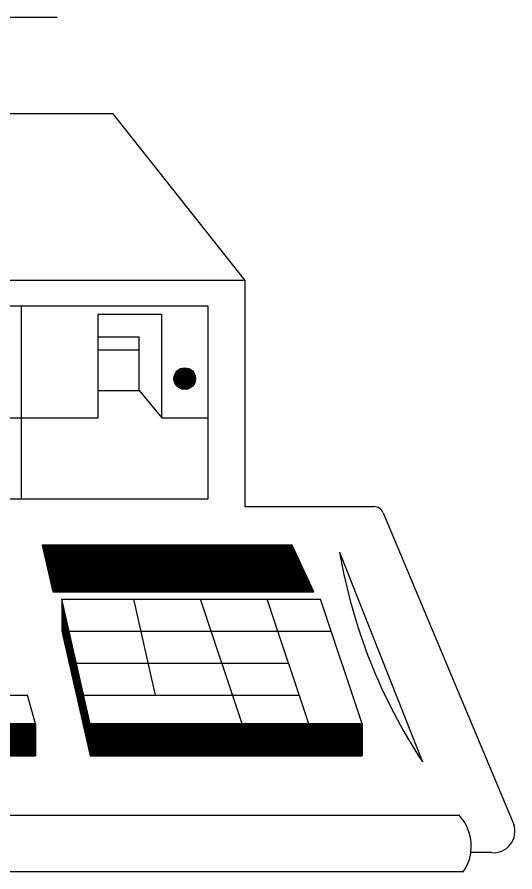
# Model space of a CAD drawing. Extents: x 0 to 320, y -4 to 473.
# Drawn here: x 32.153 to 32.638, y 0.988 to 1.82 of the extents above; entities that cross this region are included whole.
import ezdxf

# ---------------------------------------------------------------- set-up
doc = ezdxf.new("R2010")
doc.units = 0
doc.layers.add('Level 25', color=7, linetype='Continuous')
doc.layers.add('Level 50', color=7, linetype='Continuous')

msp = doc.modelspace()

# ---------------------------------------------------------------- linework, layer by layer
at = {"layer": 'Level 25'}
for p, q in [((31.06999, 1.8201), (32.19199, 1.8201)), ((32.24611, 1.72585), (32.37461, 1.56373)), ((32.37461, 1.56373), (31.63099, 1.56373)), ((32.37461, 1.56373), (32.37461, 1.34348)), ((32.15736, 1.35073), (32.15736, 1.53885)), ((32.23174, 1.42985), (32.23174, 1.53073)), ((32.23174, 1.53073), (32.29386, 1.53073)), ((32.29386, 1.42985), (32.29386, 1.53073)), ((32.23174, 1.50885), (32.27186, 1.50885)), ((32.27186, 1.45648), (32.27186, 1.50885)), ((32.23174, 1.49623), (32.27186, 1.49623)), ((32.30711, 1.4731), (32.32549, 1.4731)), ((32.30761, 1.47423), (32.32486, 1.47423)), ((32.30849, 1.4751), (32.32399, 1.4751)), ((32.30936, 1.4761), (32.32299, 1.4761)), ((32.31074, 1.4771), (32.32161, 1.4771)), ((32.31311, 1.47798), (32.31949, 1.47798)), ((32.30574, 1.4681), (32.32674, 1.4681)), ((32.30586, 1.46923), (32.32661, 1.46923)), ((32.30586, 1.46723), (32.32674, 1.46723)), ((32.30599, 1.47023), (32.32649, 1.47023)), ((32.30599, 1.46623), (32.32649, 1.46623)), ((32.30611, 1.46523), (32.32636, 1.46523)), ((32.30624, 1.4711), (32.32636, 1.4711)), ((32.30649, 1.4721), (32.32586, 1.4721)), ((32.23174, 1.45648), (32.27186, 1.45648)), ((32.27186, 1.45648), (32.29386, 1.42985)), ((32.30649, 1.46423), (32.32586, 1.46423)), ((32.30699, 1.46323), (32.32549, 1.46323)), ((32.30749, 1.46223), (32.32499, 1.46223)), ((32.30836, 1.46123), (32.32411, 1.46123)), ((32.30924, 1.46035), (32.32311, 1.46035)), ((32.31061, 1.45935), (32.32199, 1.45935)), ((32.31261, 1.45823), (32.31986, 1.45823)), ((32.12974, 1.42985), (32.23174, 1.42985)), ((32.29386, 1.42985), (32.33861, 1.42985)), ((32.37461, 1.34348), (32.50024, 1.34348)), ((32.50949, 1.33735), (32.63661, 1.0341)), ((32.17736, 1.30598), (32.18774, 1.26048)), ((32.17736, 1.30598), (32.42074, 1.30598)), ((32.17761, 1.30548), (32.42111, 1.30548)), ((32.17774, 1.30448), (32.42149, 1.30448)), ((32.17799, 1.3036), (32.42199, 1.3036)), ((32.17824, 1.3026), (32.42249, 1.3026)), ((32.17836, 1.3016), (32.42286, 1.3016)), ((32.17861, 1.30048), (32.42324, 1.30048)), ((32.17899, 1.2996), (32.42386, 1.2996)), ((32.17911, 1.2986), (32.42424, 1.2986)), ((32.44186, 1.26048), (32.42074, 1.30598)), ((32.46699, 1.2991), (32.54786, 1.09498)), ((32.17936, 1.2976), (32.42461, 1.2976)), ((32.17949, 1.29673), (32.42524, 1.29673)), ((32.17974, 1.2956), (32.42561, 1.2956)), ((32.17999, 1.2946), (32.42611, 1.2946)), ((32.18011, 1.2936), (32.42661, 1.2936)), ((32.18049, 1.29273), (32.42699, 1.29273)), ((32.18074, 1.29173), (32.42736, 1.29173)), ((32.18086, 1.2906), (32.42799, 1.2906)), ((32.18111, 1.2896), (32.42836, 1.2896)), ((32.18136, 1.28873), (32.42874, 1.28873)), ((32.18149, 1.28773), (32.42936, 1.28773)), ((32.18186, 1.28673), (32.42974, 1.28673)), ((32.18199, 1.28573), (32.43024, 1.28573)), ((32.18224, 1.28473), (32.43074, 1.28473)), ((32.18249, 1.28373), (32.43111, 1.28373)), ((32.18274, 1.28273), (32.43149, 1.28273)), ((32.18286, 1.28185), (32.43211, 1.28185)), ((32.18324, 1.28073), (32.43249, 1.28073)), ((32.18336, 1.27973), (32.43286, 1.27973)), ((32.18361, 1.27885), (32.43349, 1.27885)), ((32.18386, 1.27785), (32.43386, 1.27785)), ((32.18399, 1.27685), (32.43424, 1.27685)), ((32.18424, 1.27573), (32.43486, 1.27573)), ((32.18449, 1.27485), (32.43524, 1.27485)), ((32.18474, 1.27385), (32.43561, 1.27385)), ((32.18499, 1.27285), (32.43624, 1.27285)), ((32.18524, 1.27198), (32.43661, 1.27198)), ((32.18536, 1.27085), (32.43699, 1.27085)), ((32.18561, 1.26985), (32.43761, 1.26985)), ((32.18586, 1.26885), (32.43799, 1.26885)), ((32.18611, 1.26798), (32.43836, 1.26798)), ((32.18636, 1.26698), (32.43899, 1.26698)), ((32.18649, 1.26585), (32.43936, 1.26585)), ((32.18674, 1.26485), (32.43974, 1.26485)), ((32.18699, 1.26398), (32.44036, 1.26398)), ((32.18724, 1.26298), (32.44074, 1.26298)), ((32.18749, 1.26198), (32.44111, 1.26198)), ((32.18774, 1.26098), (32.44174, 1.26098)), ((32.18774, 1.26048), (32.44186, 1.26048)), ((32.19649, 1.25348), (32.44861, 1.25348)), ((32.22411, 1.1321), (32.19649, 1.25348)), ((32.19649, 1.25348), (32.19649, 1.2221)), ((32.19649, 1.25273), (32.19661, 1.25273)), ((32.19649, 1.25173), (32.19699, 1.25173)), ((32.19649, 1.25073), (32.19711, 1.25073)), ((32.19649, 1.24973), (32.19736, 1.24973)), ((32.19649, 1.24885), (32.19761, 1.24885)), ((32.28786, 1.15998), (32.26649, 1.25348)), ((32.37199, 1.1321), (32.33161, 1.25348)), ((32.43699, 1.1321), (32.39661, 1.25348)), ((32.48911, 1.1321), (32.44861, 1.25348)), ((32.19649, 1.24773), (32.19774, 1.24773)), ((32.19649, 1.24673), (32.19799, 1.24673)), ((32.19649, 1.24585), (32.19824, 1.24585)), ((32.19649, 1.24485), (32.19849, 1.24485)), ((32.19649, 1.24385), (32.19874, 1.24385)), ((32.19649, 1.24273), (32.19886, 1.24273)), ((32.19649, 1.24185), (32.19911, 1.24185)), ((32.19649, 1.24085), (32.19936, 1.24085)), ((32.19649, 1.23985), (32.19961, 1.23985)), ((32.19649, 1.23898), (32.19986, 1.23898)), ((32.19649, 1.23785), (32.20011, 1.23785)), ((32.19649, 1.23685), (32.20024, 1.23685)), ((32.19649, 1.23585), (32.20049, 1.23585)), ((32.19649, 1.23498), (32.20061, 1.23498)), ((32.19649, 1.23398), (32.20099, 1.23398)), ((32.19649, 1.23285), (32.20124, 1.23285)), ((32.19649, 1.23185), (32.20136, 1.23185)), ((32.19649, 1.23098), (32.20161, 1.23098)), ((32.19649, 1.22998), (32.20186, 1.22998)), ((32.19649, 1.22898), (32.20199, 1.22898)), ((32.19649, 1.22798), (32.20236, 1.22798)), ((32.19649, 1.22698), (32.20261, 1.22698)), ((32.19649, 1.22598), (32.20274, 1.22598)), ((32.19649, 1.22498), (32.20299, 1.22498)), ((32.19649, 1.2241), (32.20311, 1.2241)), ((32.19649, 1.22298), (32.20336, 1.22298)), ((32.19649, 1.2221), (32.22411, 1.10073)), ((32.19649, 1.22198), (32.20374, 1.22198)), ((32.19686, 1.2211), (32.20386, 1.2211)), ((32.19699, 1.2201), (32.20411, 1.2201)), ((32.19724, 1.2191), (32.20436, 1.2191)), ((32.19749, 1.21798), (32.20449, 1.21798)), ((32.19761, 1.2171), (32.20474, 1.2171)), ((32.19786, 1.2161), (32.20511, 1.2161)), ((32.19799, 1.2151), (32.20524, 1.2151)), ((32.20349, 1.22223), (32.45899, 1.22223)), ((32.19836, 1.21423), (32.20549, 1.21423)), ((32.19861, 1.2131), (32.20574, 1.2131)), ((32.19886, 1.2121), (32.20586, 1.2121)), ((32.19899, 1.2111), (32.20611, 1.2111)), ((32.19924, 1.21023), (32.20624, 1.21023)), ((32.19936, 1.20923), (32.20661, 1.20923)), ((32.19974, 1.2081), (32.20686, 1.2081)), ((32.19999, 1.2071), (32.20699, 1.2071)), ((32.20011, 1.20623), (32.20724, 1.20623)), ((32.20036, 1.20523), (32.20749, 1.20523)), ((32.20049, 1.20423), (32.20761, 1.20423)), ((32.20074, 1.20323), (32.20799, 1.20323)), ((32.20111, 1.20223), (32.20824, 1.20223)), ((32.20136, 1.20123), (32.20836, 1.20123)), ((32.20149, 1.20023), (32.20861, 1.20023)), ((32.20174, 1.19935), (32.20874, 1.19935)), ((32.20186, 1.19823), (32.20899, 1.19823)), ((32.20211, 1.19723), (32.20936, 1.19723)), ((32.20249, 1.19635), (32.20949, 1.19635)), ((32.20261, 1.19535), (32.20974, 1.19535)), ((32.20286, 1.19435), (32.20999, 1.19435)), ((32.20299, 1.19323), (32.21011, 1.19323)), ((32.20324, 1.19235), (32.21036, 1.19235)), ((32.20349, 1.19135), (32.21074, 1.19135)), ((32.20386, 1.19035), (32.21086, 1.19035)), ((32.21074, 1.19123), (32.41736, 1.19123)), ((32.20399, 1.18948), (32.21111, 1.18948)), ((32.20424, 1.18835), (32.21124, 1.18835)), ((32.20436, 1.18735), (32.21149, 1.18735)), ((32.20461, 1.18635), (32.21174, 1.18635)), ((32.20486, 1.18548), (32.21211, 1.18548)), ((32.20511, 1.18448), (32.21224, 1.18448)), ((32.20536, 1.18335), (32.21249, 1.18335)), ((32.20549, 1.18235), (32.21261, 1.18235)), ((32.20574, 1.18148), (32.21286, 1.18148)), ((32.20599, 1.18048), (32.21311, 1.18048)), ((32.20624, 1.17948), (32.21336, 1.17948)), ((32.20649, 1.17848), (32.21361, 1.17848)), ((32.20674, 1.17748), (32.21374, 1.17748)), ((32.20686, 1.17648), (32.21399, 1.17648)), ((32.20711, 1.17548), (32.21424, 1.17548)), ((32.20736, 1.1746), (32.21449, 1.1746)), ((32.20749, 1.17348), (32.21474, 1.17348)), ((32.20786, 1.17248), (32.21499, 1.17248)), ((32.20799, 1.1716), (32.21511, 1.1716)), ((32.20824, 1.1706), (32.21536, 1.1706)), ((32.20849, 1.1696), (32.21561, 1.1696)), ((32.20874, 1.16848), (32.21574, 1.16848)), ((32.20886, 1.1676), (32.21611, 1.1676)), ((32.20924, 1.1666), (32.21624, 1.1666)), ((32.20936, 1.1656), (32.21649, 1.1656)), ((31.97149, 1.15998), (32.16299, 1.15998)), ((32.17074, 1.1321), (32.16299, 1.15998)), ((32.20961, 1.16473), (32.21674, 1.16473)), ((32.20986, 1.1636), (32.21699, 1.1636)), ((32.20999, 1.1626), (32.21711, 1.1626)), ((32.21024, 1.1616), (32.21749, 1.1616)), ((32.21061, 1.16073), (32.21761, 1.16073)), ((32.21074, 1.15973), (32.21786, 1.15973)), ((32.21099, 1.1586), (32.21811, 1.1586)), ((32.21124, 1.1576), (32.21824, 1.1576)), ((32.21786, 1.15998), (32.42761, 1.15998)), ((32.21136, 1.15673), (32.21849, 1.15673)), ((32.21161, 1.15573), (32.21861, 1.15573)), ((32.21174, 1.15473), (32.21899, 1.15473)), ((32.21211, 1.15373), (32.21924, 1.15373)), ((32.21236, 1.15273), (32.21949, 1.15273)), ((32.21249, 1.15173), (32.21961, 1.15173)), ((32.21274, 1.15073), (32.21986, 1.15073)), ((32.21299, 1.14985), (32.21999, 1.14985)), ((32.21311, 1.14873), (32.22036, 1.14873)), ((32.21349, 1.14773), (32.22061, 1.14773)), ((32.21374, 1.14685), (32.22074, 1.14685)), ((32.21386, 1.14585), (32.22099, 1.14585)), ((32.21411, 1.14485), (32.22111, 1.14485)), ((32.21424, 1.14373), (32.22136, 1.14373)), ((32.21449, 1.14285), (32.22174, 1.14285)), ((32.21486, 1.14185), (32.22199, 1.14185)), ((32.21499, 1.14085), (32.22211, 1.14085)), ((31.97761, 1.1321), (32.17074, 1.1321)), ((32.17074, 1.1321), (32.17074, 1.10073)), ((32.21524, 1.13998), (32.22236, 1.13998)), ((32.21549, 1.13885), (32.22249, 1.13885)), ((32.21561, 1.13785), (32.22274, 1.13785)), ((32.21586, 1.13685), (32.22311, 1.13685)), ((32.21624, 1.13598), (32.22324, 1.13598)), ((32.21636, 1.13498), (32.22349, 1.13498)), ((32.21661, 1.13385), (32.22374, 1.13385)), ((32.21674, 1.13285), (32.22386, 1.13285)), ((32.21699, 1.13198), (32.48911, 1.13198)), ((32.22411, 1.1321), (32.29324, 1.1321)), ((32.22411, 1.1321), (32.48911, 1.1321)), ((32.22411, 1.1321), (32.22411, 1.10073)), ((32.48911, 1.1321), (32.48911, 1.10073)), ((31.97149, 1.13185), (32.17074, 1.13185)), ((31.97149, 1.13085), (32.17074, 1.13085)), ((31.97149, 1.12985), (32.17074, 1.12985)), ((31.97149, 1.12898), (32.17074, 1.12898)), ((31.97174, 1.12785), (32.17074, 1.12785)), ((31.97186, 1.12685), (32.17074, 1.12685)), ((31.97211, 1.12585), (32.17074, 1.12585)), ((31.97224, 1.12498), (32.17074, 1.12498)), ((31.97249, 1.12398), (32.17074, 1.12398)), ((32.21724, 1.13098), (32.48911, 1.13098)), ((32.21749, 1.12998), (32.48911, 1.12998)), ((32.21774, 1.12898), (32.48911, 1.12898)), ((32.21799, 1.12798), (32.48911, 1.12798)), ((32.21811, 1.12698), (32.48911, 1.12698)), ((32.21836, 1.12598), (32.48911, 1.12598)), ((32.21861, 1.1251), (32.48911, 1.1251)), ((32.21886, 1.12398), (32.48911, 1.12398)), ((31.97286, 1.12285), (32.17074, 1.12285)), ((31.97299, 1.12185), (32.17074, 1.12185)), ((31.97324, 1.12098), (32.17074, 1.12098)), ((31.97336, 1.11998), (32.17074, 1.11998)), ((31.97361, 1.11898), (32.17074, 1.11898)), ((31.97374, 1.11798), (32.17074, 1.11798)), ((31.97399, 1.11698), (32.17074, 1.11698)), ((31.97436, 1.11598), (32.17074, 1.11598)), ((32.21911, 1.12298), (32.48911, 1.12298)), ((32.21936, 1.1221), (32.48911, 1.1221)), ((32.21949, 1.1211), (32.48911, 1.1211)), ((32.21974, 1.1201), (32.48911, 1.1201)), ((32.21986, 1.11898), (32.48911, 1.11898)), ((32.22024, 1.1181), (32.48911, 1.1181)), ((32.22049, 1.1171), (32.48911, 1.1171)), ((32.22061, 1.1161), (32.48911, 1.1161)), ((32.22086, 1.11523), (32.48911, 1.11523)), ((31.97449, 1.11498), (32.17074, 1.11498)), ((31.97474, 1.1141), (32.17074, 1.1141)), ((31.97486, 1.11298), (32.17074, 1.11298)), ((31.97511, 1.11198), (32.17074, 1.11198)), ((31.97524, 1.1111), (32.17074, 1.1111)), ((31.97561, 1.1101), (32.17074, 1.1101)), ((31.97586, 1.1091), (32.17074, 1.1091)), ((31.97599, 1.10798), (32.17074, 1.10798)), ((31.97624, 1.1071), (32.17074, 1.1071)), ((32.22111, 1.1141), (32.48911, 1.1141)), ((32.22124, 1.1131), (32.48911, 1.1131)), ((32.22161, 1.1121), (32.48911, 1.1121)), ((32.22186, 1.11123), (32.48911, 1.11123)), ((32.22199, 1.11023), (32.48911, 1.11023)), ((32.22224, 1.1091), (32.48911, 1.1091)), ((32.22236, 1.1081), (32.48911, 1.1081)), ((32.22261, 1.10723), (32.48911, 1.10723)), ((31.97649, 1.1061), (32.17074, 1.1061)), ((31.97661, 1.1051), (32.17074, 1.1051)), ((31.97699, 1.10423), (32.17074, 1.10423)), ((31.97711, 1.1031), (32.17074, 1.1031)), ((31.97736, 1.1021), (32.17074, 1.1021)), ((31.97749, 1.1011), (32.17074, 1.1011)), ((31.97761, 1.10073), (32.17074, 1.10073)), ((32.22299, 1.10623), (32.48911, 1.10623)), ((32.22311, 1.10523), (32.48911, 1.10523)), ((32.22336, 1.10423), (32.48911, 1.10423)), ((32.22361, 1.10323), (32.48911, 1.10323)), ((32.22374, 1.10223), (32.48911, 1.10223)), ((32.22399, 1.10123), (32.48911, 1.10123)), ((32.22411, 1.10073), (32.48911, 1.10073)), ((32.58374, 1.04273), (31.63099, 1.04273)), ((32.61499, 1.00673), (32.59486, 1.00673)), ((32.58749, 0.98785), (31.63099, 0.98785))]:
    msp.add_line(p, q, dxfattribs=at)
for points in [[(30.92561, 1.53885), (32.33861, 1.53885), (32.33861, 1.35073), (30.92561, 1.35073)], [(32.17736, 1.30598), (32.18774, 1.26048), (32.44186, 1.26048), (32.42074, 1.30598)], [(32.19649, 1.25348), (32.19649, 1.2221), (32.22411, 1.10073), (32.48911, 1.10073), (32.48911, 1.1321), (32.22411, 1.1321)], [(31.97149, 1.15998), (31.97149, 1.12873), (31.97761, 1.10073), (32.17074, 1.10073), (32.17074, 1.1321), (31.97761, 1.1321)]]:
    msp.add_lwpolyline(points, close=True, dxfattribs=at)
msp.add_circle((32.31622, 1.46814), 0.0105, dxfattribs=at)
for centre, radius, start, end in [((32.50028, 1.33358), 0.0099, 22.76868, 90), ((32.99819, 1.39139), 0.53919, 189.8512, 213.35193), ((32.55167, 1.01303), 0.0437, 351.63424, 42.77724), ((32.61707, 1.0273), 0.02074, 264.03868, 19.2528), ((32.55167, 1.01303), 0.0437, 324.80627, 351.63424)]:
    msp.add_arc(centre, radius, start, end, dxfattribs=at)
at = {"layer": 'Level 50'}
msp.add_line((32.24611, 1.72585), (32.00936, 1.72585), dxfattribs=at)

doc.saveas('drawing.dxf')
